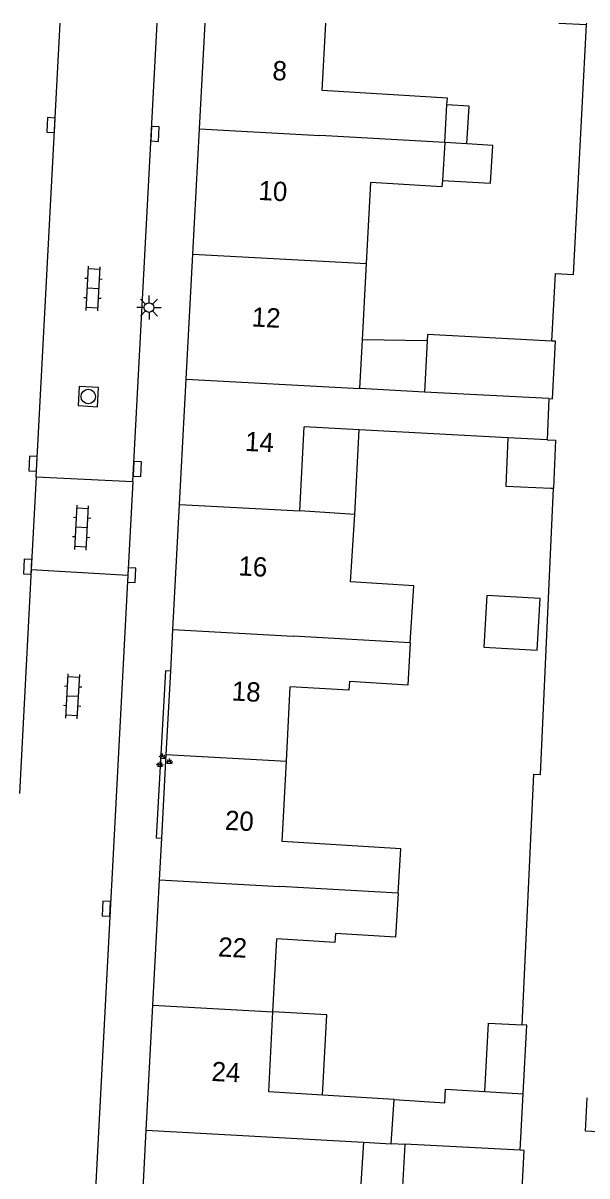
# Model space of a CAD drawing. Extents: x 132998 to 136004, y 396998 to 398512.
# Drawn here: x 133221.6 to 133250.8, y 398440.2 to 398500 of the extents above; entities that cross this region are included whole.
import ezdxf

# ---------------------------------------------------------------- set-up
doc = ezdxf.new("R2010")
doc.units = 0
for name, color, linetype in [('gg-afsc-erfafscheiding', 7, 'Continuous'), ('gg-anno-huisnummerreeks BGT', 7, 'Continuous'), ('gg-bbg-gedigitaliseerde bebouwing', 7, 'Continuous'), ('gg-bbg-gedigitaliseerde bijgebouw', 7, 'Continuous'), ('gg-bbg-hoofdgebouw', 7, 'Continuous'), ('gg-bbg-luifel en loopbrug', 7, 'Continuous'), ('gg-bbg-tussenscheiding', 7, 'Continuous'), ('gg-knt-verharding', 7, 'Continuous'), ('gg-knt-verharding nz', 7, 'Continuous'), ('gt-symb-groenvak', 7, 'Continuous'), ('gt-symb-klinker verharding', 7, 'Continuous'), ('gt-symb-kolk', 7, 'Continuous'), ('gt-symb-lichtmast', 7, 'Continuous'), ('gt-symb-rioolschacht', 7, 'Continuous')]:
    doc.layers.add(name, color=color, linetype=linetype)

# ---------------------------------------------------------------- blocks, each defined once
blk = doc.blocks.new('gt0-KOLK')
at = {"layer": 'gt-symb-kolk'}
blk.add_lwpolyline([(0, 0), (0.375, 0), (0.375, 0.4), (-0.375, 0.4), (-0.375, 0), (0, 0)], dxfattribs=at)
blk = doc.blocks.new('gt0-KL1')
at = {"layer": 'gt-symb-klinker verharding'}
for p, q in [((-1.15, 0.3), (1.15, 0.3)), ((-1, -0.3), (-1, 0.3)), ((-0.5, 0.3), (-0.5, 0.45)), ((0, -0.3), (0, 0.3)), ((0.5, 0.3), (0.5, 0.45)), ((1, -0.3), (1, 0.3)), ((-1.15, -0.3), (1.15, -0.3)), ((-0.5, -0.45), (-0.5, -0.3)), ((0.5, -0.45), (0.5, -0.3))]:
    blk.add_line(p, q, dxfattribs=at)
blk = doc.blocks.new('gt0-RS')
at = {"layer": 'gt-symb-rioolschacht'}
blk.add_lwpolyline([(-0.5, -0.5), (0.5, -0.5), (0.5, 0.5), (-0.5, 0.5)], close=True, dxfattribs=at)
blk.add_circle((0, 0), 0.375, dxfattribs=at)
blk = doc.blocks.new('gt0-LMAST')
at = {"layer": 'gt-symb-lichtmast'}
for p, q in [((-0.005, 0.246), (-0.005, 0.621)), ((-0.182, 0.173), (-0.447, 0.438)), ((0.172, 0.173), (0.437, 0.438)), ((-0.255, -0.004), (-0.63, -0.004)), ((-0.182, -0.181), (-0.447, -0.446)), ((-0.005, -0.254), (-0.005, -0.629)), ((0.437, -0.446), (0.172, -0.181)), ((0.245, -0.004), (0.62, -0.004))]:
    blk.add_line(p, q, dxfattribs=at)
blk.add_circle((-0.005, -0.004), 0.25, dxfattribs=at)
blk = doc.blocks.new('gt0-GRVAK')
at = {"layer": 'gt-symb-groenvak'}
for p, q in [((-0.11, 0.189), (-0.228, 0.24)), ((-0.182, 0.153), (0.088, 0.153)), ((-0.091, 0.211), (-0.156, 0.322)), ((-0.047, 0.214), (-0.047, 0.393)), ((-0.004, 0.211), (0.061, 0.322)), ((0.015, 0.189), (0.133, 0.24)), ((0.262, -0.052), (0.197, 0.059)), ((0.305, -0.049), (0.305, 0.13)), ((0.349, -0.052), (0.414, 0.059)), ((-0.245, -0.228), (-0.363, -0.177)), ((-0.318, -0.264), (-0.047, -0.264)), ((-0.226, -0.206), (-0.291, -0.095)), ((-0.183, -0.203), (-0.183, -0.024)), ((-0.139, -0.206), (-0.074, -0.095)), ((-0.12, -0.228), (-0.002, -0.177)), ((0.243, -0.074), (0.125, -0.023)), ((0.17, -0.11), (0.441, -0.11)), ((0.368, -0.074), (0.486, -0.023))]:
    blk.add_line(p, q, dxfattribs=at)

msp = doc.modelspace()

# ---------------------------------------------------------------- linework, layer by layer
at = {"layer": 'gg-afsc-erfafscheiding'}
msp.add_line((133247.446, 398448.051), (133248.039, 398461.05), dxfattribs=at)
for points in [[(133248.989, 398483.509), (133249.175, 398487.013), (133250.097, 398486.964), (133250.782, 398499.92)], [(133248.039, 398461.05), (133248.387, 398461.034), (133249.064, 398475.882)], [(133260.739, 398441.993), (133250.721, 398442.549), (133250.813, 398444.276)]]:
    msp.add_lwpolyline(points, dxfattribs=at)
at = {"layer": 'gg-bbg-gedigitaliseerde bebouwing'}
for p, q in [((133237.076, 398496.495), (133237.263, 398500)), ((133243.427, 398493.803), (133243.307, 398491.843)), ((133239.377, 398487.534), (133239.601, 398491.733)), ((133239.166, 398483.572), (133239.377, 398487.534)), ((133239.032, 398481.046), (133239.166, 398483.572)), ((133242.377, 398480.869), (133239.032, 398481.046)), ((133248.83, 398480.528), (133248.732, 398478.394)), ((133235.914, 398474.701), (133236.148, 398479.065)), ((133238.999, 398478.913), (133236.148, 398479.065)), ((133246.708, 398478.502), (133238.999, 398478.913)), ((133238.766, 398474.526), (133235.914, 398474.701)), ((133235.222, 398461.73), (133235.425, 398465.592)), ((133235, 398457.561), (133235.222, 398461.73)), ((133234.529, 398448.738), (133234.727, 398452.514)), ((133234.307, 398444.58), (133234.529, 398448.738)), ((133237.092, 398444.409), (133234.307, 398444.58)), ((133240.801, 398444.182), (133237.092, 398444.409)), ((133239.211, 398441.969), (133239.079, 398439.814)), ((133239.211, 398441.969), (133240.661, 398441.887))]:
    msp.add_line(p, q, dxfattribs=at)
for points in [[(133243.547, 398495.764), (133243.567, 398496.099), (133237.076, 398496.495)], [(133243.307, 398491.843), (133243.286, 398491.507), (133239.601, 398491.733)], [(133241.639, 398467.863), (133241.82, 398470.828), (133238.552, 398471.028), (133238.766, 398474.526)], [(133241.639, 398467.863), (133241.522, 398465.674), (133238.487, 398465.86)], [(133238.487, 398465.86), (133238.46, 398465.406), (133235.425, 398465.592)], [(133241.01, 398454.889), (133241.151, 398457.184), (133235, 398457.561)], [(133241.01, 398454.889), (133240.871, 398452.612), (133237.762, 398452.802)], [(133237.762, 398452.802), (133237.733, 398452.329), (133234.727, 398452.514)]]:
    msp.add_lwpolyline(points, dxfattribs=at)
at = {"layer": 'gg-bbg-gedigitaliseerde bijgebouw'}
for p, q in [((133244.57, 398493.738), (133243.427, 398493.803)), ((133242.518, 398483.527), (133242.377, 398480.869)), ((133248.922, 398475.888), (133249.064, 398475.882)), ((133245.507, 398444.602), (133247.501, 398444.48)), ((133247.345, 398441.553), (133247.501, 398444.48)), ((133241.359, 398441.848), (133240.661, 398441.887)), ((133241.359, 398441.848), (133241.243, 398439.681)), ((133247.268, 398436.29), (133247.552, 398441.542)), ((133247.552, 398441.542), (133247.345, 398441.553))]:
    msp.add_line(p, q, dxfattribs=at)
for points in [[(133244.57, 398493.738), (133244.689, 398495.694), (133243.547, 398495.764)], [(133248.989, 398483.509), (133242.536, 398483.852), (133242.518, 398483.527)], [(133248.83, 398480.528), (133249.01, 398480.518), (133249.168, 398483.5), (133248.989, 398483.509)], [(133246.708, 398478.502), (133246.594, 398475.995), (133248.922, 398475.888)], [(133248.732, 398478.394), (133249.177, 398478.374), (133249.064, 398475.882)], [(133248.219, 398467.486), (133248.383, 398470.16), (133245.613, 398470.319), (133245.45, 398467.645), (133248.219, 398467.486)], [(133240.801, 398444.182), (133243.432, 398444.021), (133243.476, 398444.727), (133245.507, 398444.602)]]:
    msp.add_lwpolyline(points, dxfattribs=at)
at = {"layer": 'gg-bbg-hoofdgebouw'}
for p, q in [((133230.728, 398494.518), (133231.02, 398500)), ((133230.381, 398488.017), (133230.728, 398494.518)), ((133230.036, 398481.537), (133230.381, 398488.017)), ((133229.69, 398475.046), (133230.036, 398481.537)), ((133229.343, 398468.555), (133229.69, 398475.046)), ((133229.228, 398466.401), (133229.343, 398468.555)), ((133228.998, 398462.074), (133229.228, 398466.401)), ((133228.767, 398457.733), (133228.998, 398462.074)), ((133228.652, 398455.583), (133228.767, 398457.733)), ((133228.305, 398449.083), (133228.652, 398455.583)), ((133227.96, 398442.602), (133228.305, 398449.083)), ((133227.613, 398436.101), (133227.96, 398442.602))]:
    msp.add_line(p, q, dxfattribs=at)
at = {"layer": 'gg-bbg-luifel en loopbrug'}
for p, q in [((133249.335, 398500), (133250.782, 398499.92)), ((133250.782, 398499.92), (133250.786, 398500)), ((133242.518, 398483.527), (133239.166, 398483.572)), ((133238.766, 398474.526), (133238.999, 398478.913))]:
    msp.add_line(p, q, dxfattribs=at)
for points in [[(133243.307, 398491.843), (133245.805, 398491.7), (133245.926, 398493.66), (133244.57, 398493.738)], [(133237.092, 398444.409), (133237.315, 398448.584), (133234.529, 398448.738)], [(133245.507, 398444.602), (133245.691, 398448.143), (133247.446, 398448.051)], [(133247.501, 398444.48), (133247.691, 398448.037), (133247.446, 398448.051)]]:
    msp.add_lwpolyline(points, dxfattribs=at)
at = {"layer": 'gg-bbg-tussenscheiding'}
for p, q in [((133243.427, 398493.803), (133243.547, 398495.764)), ((133230.728, 398494.518), (133236.952, 398494.174)), ((133243.427, 398493.803), (133236.952, 398494.174)), ((133230.381, 398488.017), (133239.377, 398487.534)), ((133230.036, 398481.537), (133239.032, 398481.046)), ((133248.83, 398480.528), (133242.377, 398480.869)), ((133248.732, 398478.394), (133246.708, 398478.502)), ((133229.69, 398475.046), (133235.914, 398474.701)), ((133229.343, 398468.555), (133235.567, 398468.211)), ((133241.639, 398467.863), (133235.567, 398468.211)), ((133228.998, 398462.074), (133235.222, 398461.73)), ((133228.652, 398455.583), (133234.876, 398455.239)), ((133241.01, 398454.889), (133234.876, 398455.239)), ((133228.305, 398449.083), (133234.529, 398448.738)), ((133240.661, 398441.887), (133240.801, 398444.182)), ((133227.96, 398442.602), (133239.211, 398441.969))]:
    msp.add_line(p, q, dxfattribs=at)
msp.add_lwpolyline([(133247.345, 398441.553), (133241.361, 398441.877), (133241.359, 398441.848)], dxfattribs=at)
at = {"layer": 'gg-knt-verharding'}
for p, q in [((133227.269, 398476.225), (133228.525, 398500)), ((133222.255, 398476.475), (133227.269, 398476.225)), ((133227.269, 398476.225), (133227.014, 398471.382)), ((133222, 398471.671), (133227.014, 398471.382)), ((133227.014, 398471.382), (133222.94, 398394.082))]:
    msp.add_line(p, q, dxfattribs=at)
msp.add_lwpolyline([(133229.228, 398466.401), (133228.953, 398466.416), (133228.466, 398457.749), (133228.767, 398457.733)], dxfattribs=at)
at = {"layer": 'gg-knt-verharding nz'}
for p, q in [((133222.255, 398476.475), (133223.5, 398500)), ((133222.255, 398476.475), (133222, 398471.671)), ((133222, 398471.671), (133221.383, 398460.047))]:
    msp.add_line(p, q, dxfattribs=at)

# ---------------------------------------------------------------- block references
at = {"layer": 'gt-symb-groenvak'}
msp.add_blockref('gt0-GRVAK', (133228.857, 398461.739), dxfattribs=at)
at = {"layer": 'gt-symb-klinker verharding'}
for p, rotation in [((133225.206, 398486.235), 86.9631310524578), ((133224.613, 398473.838), 86.9631310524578), ((133224.149, 398465.09), 86.96313105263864)]:
    msp.add_blockref('gt0-KL1', p, dxfattribs=dict(at, rotation=rotation))
at = {"layer": 'gt-symb-kolk'}
for p, rotation in [((133223.219, 398494.699), 86.90594194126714), ((133228.218, 398494.26), -92.75083479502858), ((133222.29, 398477.144), 87.36361809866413), ((133227.299, 398476.884), -92.23563689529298), ((133222.007, 398471.803), 87.42085250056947), ((133227.008, 398471.382), -93.03686894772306), ((133226.087, 398454.073), 87.64984047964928)]:
    msp.add_blockref('gt0-KOLK', p, dxfattribs=dict(at, rotation=rotation))
at = {"layer": 'gt-symb-lichtmast'}
msp.add_blockref('gt0-LMAST', (133228.108, 398485.254), dxfattribs=at)
at = {"layer": 'gt-symb-rioolschacht', "rotation": 86.9059419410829}
msp.add_blockref('gt0-RS', (133224.958, 398480.635), dxfattribs=at)

# ---------------------------------------------------------------- texts
at = {"layer": 'gg-anno-huisnummerreeks BGT'}
for s, p in [('8', (133234.48, 398497.049)), ('10', (133233.759, 398490.832)), ('12', (133233.41, 398484.273)), ('14', (133233.066, 398477.82)), ('16', (133232.721, 398471.365)), ('18', (133232.375, 398464.879)), ('20', (133232.019, 398458.175)), ('22', (133231.668, 398451.61)), ('24', (133231.324, 398445.153))]:
    msp.add_text(s, height=1, rotation=357, dxfattribs=at).set_placement(p)

doc.saveas('drawing.dxf')
